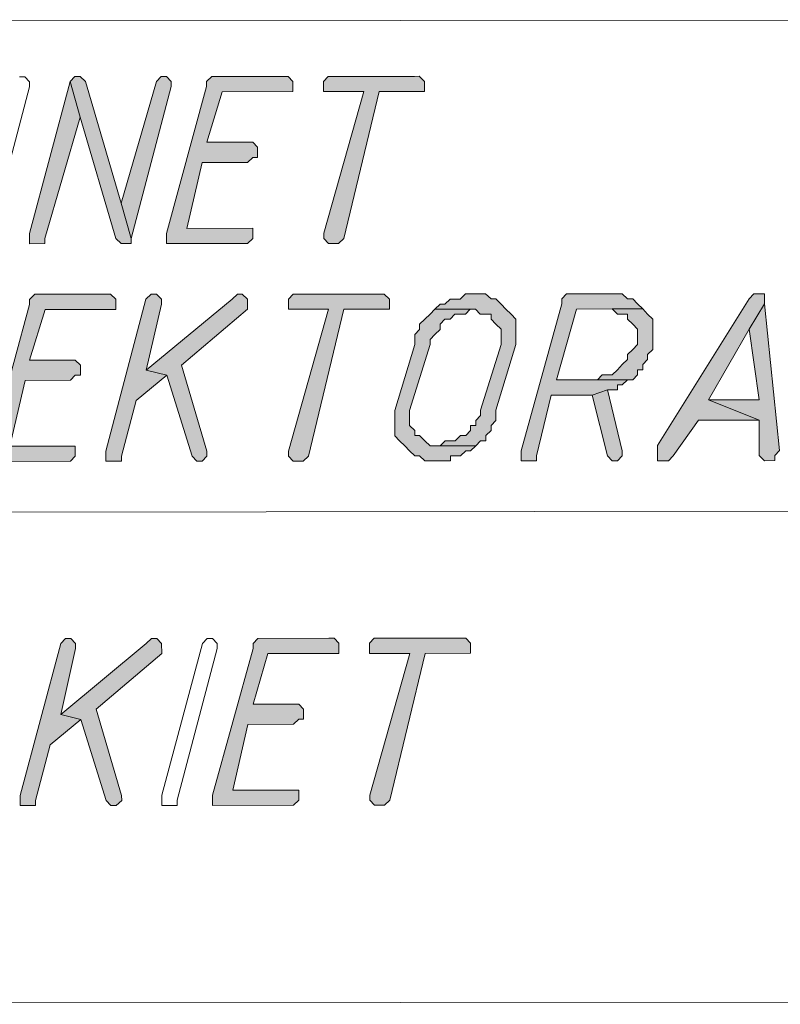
# Model space of a CAD drawing. Header units: inches. Extents: x -5850 to 5646, y 8947 to 13007.
# Tile 320 of 548: x -3997 to -3934, y 12154 to 12236. Entities that reach past the tile are written whole.
import ezdxf

# ---------------------------------------------------------------- set-up
doc = ezdxf.new("R2010")
doc.units = ezdxf.units.IN
doc.header["$MEASUREMENT"] = 0
for name, color, linetype in [('at_Entity', 7, 'Continuous'), ('at_Rect', 7, 'Continuous'), ('at_Solid', 7, 'Continuous')]:
    doc.layers.add(name, color=color, linetype=linetype)

msp = doc.modelspace()

# ---------------------------------------------------------------- hatches: boundary and pattern name
at = {"layer": 'at_Solid', "lineweight": 20}
for points in [[(-3992.72, 12230.501), (-3996.11, 12217.823), (-3996.109, 12216.981), (-3994.827, 12216.982), (-3994.827, 12217.401), (-3991.881, 12227.541)], [(-3992.33, 12230.92), (-3992.72, 12230.501), (-3991.881, 12227.541), (-3988.916, 12217.406), (-3988.47, 12216.988), (-3987.633, 12216.989), (-3987.634, 12217.407), (-3988.473, 12220.367), (-3991.437, 12230.503), (-3991.884, 12230.92)], [(-3985.136, 12230.926), (-3985.526, 12230.508), (-3988.473, 12220.367), (-3987.634, 12217.407), (-3984.299, 12230.085), (-3984.299, 12230.509), (-3984.69, 12230.927)], [(-3974.987, 12230.935), (-3980.898, 12230.93), (-3981.344, 12230.512), (-3981.344, 12230.088), (-3984.678, 12217.833), (-3984.678, 12216.991), (-3977.93, 12216.997), (-3977.485, 12217.416), (-3977.485, 12218.264), (-3983.006, 12218.259), (-3981.728, 12223.753), (-3977.936, 12223.756), (-3977.491, 12224.18), (-3977.1, 12224.181), (-3977.101, 12225.023), (-3977.492, 12225.446), (-3981.339, 12225.443), (-3980.061, 12229.665), (-3974.15, 12229.67), (-3974.15, 12230.518), (-3974.541, 12230.936)], [(-3964.002, 12230.945), (-3971.195, 12230.939), (-3971.585, 12230.52), (-3971.584, 12229.673), (-3968.239, 12229.676), (-3971.574, 12217.845), (-3971.574, 12217.421), (-3971.183, 12217.003), (-3970.346, 12217.004), (-3969.901, 12217.423), (-3966.956, 12229.677), (-3963.164, 12229.68), (-3963.165, 12230.528), (-3963.611, 12230.946)], [(-3989.749, 12212.76), (-3995.66, 12212.755), (-3996.105, 12212.33), (-3996.105, 12211.912), (-3999.44, 12199.658), (-3999.439, 12198.816), (-3992.692, 12198.822), (-3992.302, 12199.24), (-3992.302, 12200.088), (-3997.767, 12200.083), (-3996.49, 12205.577), (-3992.698, 12205.58), (-3992.308, 12205.999), (-3991.862, 12205.999), (-3991.862, 12206.847), (-3992.309, 12207.265), (-3996.101, 12207.261), (-3994.822, 12211.49), (-3988.911, 12211.495), (-3988.912, 12212.337), (-3989.358, 12212.76)], [(-3985.957, 12212.763), (-3986.402, 12212.339), (-3989.737, 12199.666), (-3989.736, 12198.824), (-3988.453, 12198.826), (-3988.454, 12199.244), (-3987.231, 12203.896), (-3984.668, 12206.006), (-3986.397, 12206.428), (-3985.119, 12211.922), (-3985.12, 12212.34), (-3985.51, 12212.764)], [(-3978.763, 12212.77), (-3979.209, 12212.346), (-3986.397, 12206.428), (-3984.668, 12206.006), (-3982.543, 12199.249), (-3982.152, 12198.831), (-3981.706, 12198.832), (-3981.316, 12199.25), (-3981.316, 12199.674), (-3983.442, 12206.855), (-3977.925, 12211.505), (-3977.926, 12212.347), (-3978.373, 12212.77)], [(-3966.941, 12212.78), (-3974.135, 12212.774), (-3974.525, 12212.35), (-3974.524, 12211.508), (-3971.178, 12211.511), (-3974.513, 12199.68), (-3974.513, 12199.256), (-3974.122, 12198.838), (-3973.286, 12198.839), (-3972.84, 12199.258), (-3969.895, 12211.512), (-3966.103, 12211.515), (-3966.104, 12212.357), (-3966.551, 12212.781)], [(-3958.911, 12212.787), (-3959.747, 12212.787), (-3960.193, 12212.362), (-3961.03, 12212.362), (-3961.475, 12211.943), (-3961.866, 12211.943), (-3962.311, 12211.519), (-3958.91, 12211.522), (-3958.519, 12211.098), (-3957.627, 12211.099), (-3957.626, 12210.681), (-3957.236, 12210.257), (-3956.789, 12209.834), (-3956.788, 12208.568), (-3958.512, 12203.074), (-3958.512, 12202.65), (-3958.901, 12202.226), (-3958.901, 12201.807), (-3959.347, 12201.807), (-3959.347, 12201.383), (-3959.737, 12200.965), (-3960.183, 12200.964), (-3960.629, 12200.54), (-3961.465, 12200.539), (-3961.855, 12200.115), (-3962.301, 12200.115), (-3958.9, 12200.118), (-3958.51, 12200.542), (-3958.064, 12200.542), (-3958.064, 12200.966), (-3957.618, 12201.385), (-3957.619, 12201.809), (-3957.229, 12202.227), (-3957.229, 12203.075), (-3955.561, 12208.569), (-3955.562, 12209.411), (-3955.563, 12210.683), (-3955.954, 12211.1), (-3956.4, 12211.524), (-3956.791, 12211.947), (-3957.238, 12212.365), (-3957.628, 12212.365), (-3958.074, 12212.788), (-3958.521, 12212.788)], [(-3947.535, 12212.798), (-3951.327, 12212.794), (-3951.717, 12212.37), (-3951.717, 12211.952), (-3955.107, 12199.697), (-3955.107, 12198.855), (-3953.824, 12198.857), (-3953.824, 12199.275), (-3952.602, 12204.345), (-3949.2, 12204.348), (-3947.918, 12204.773), (-3947.082, 12204.774), (-3947.082, 12205.197), (-3946.692, 12205.198), (-3946.246, 12205.622), (-3945.8, 12205.622), (-3952.157, 12205.617), (-3950.489, 12211.529), (-3944.969, 12211.534), (-3945.415, 12211.957), (-3945.806, 12212.375), (-3946.252, 12212.375), (-3946.699, 12212.798), (-3947.089, 12212.798)], [(-3935.267, 12212.809), (-3935.713, 12212.808), (-3936.103, 12212.384), (-3943.732, 12200.131), (-3943.731, 12198.866), (-3942.838, 12198.866), (-3942.448, 12199.285), (-3940.332, 12202.242), (-3935.257, 12202.247), (-3939.497, 12203.938), (-3936.101, 12209.852), (-3934.82, 12211.967), (-3934.821, 12212.809)], [(-3962.311, 12211.519), (-3962.701, 12211.094), (-3963.147, 12210.676), (-3963.593, 12210.252), (-3963.592, 12209.828), (-3963.982, 12209.404), (-3963.982, 12208.562), (-3965.65, 12203.067), (-3965.649, 12202.22), (-3965.648, 12200.959), (-3965.257, 12200.536), (-3964.811, 12200.113), (-3964.42, 12199.689), (-3963.973, 12199.266), (-3963.583, 12199.266), (-3963.137, 12198.848), (-3961.018, 12198.85), (-3961.018, 12199.268), (-3960.181, 12199.269), (-3959.736, 12199.693), (-3959.345, 12199.694), (-3958.9, 12200.118), (-3962.692, 12200.114), (-3963.138, 12200.538), (-3963.585, 12200.961), (-3963.975, 12200.961), (-3963.975, 12201.379), (-3964.422, 12201.803), (-3964.423, 12203.068), (-3962.699, 12208.563), (-3962.699, 12208.987), (-3962.31, 12209.405), (-3961.864, 12209.829), (-3961.864, 12210.253), (-3961.474, 12210.677), (-3961.028, 12210.678), (-3960.638, 12211.096), (-3959.746, 12211.097), (-3959.356, 12211.521), (-3958.91, 12211.522)], [(-3944.969, 12211.534), (-3947.534, 12211.532), (-3947.087, 12211.108), (-3946.251, 12211.109), (-3946.251, 12210.691), (-3945.804, 12210.267), (-3945.413, 12209.844), (-3945.412, 12208.578), (-3945.802, 12208.154), (-3946.248, 12207.73), (-3946.248, 12207.306), (-3946.693, 12206.887), (-3947.083, 12206.463), (-3947.529, 12206.039), (-3948.365, 12206.038), (-3948.755, 12205.62), (-3952.157, 12205.617), (-3945.8, 12205.622), (-3945.41, 12206.041), (-3945.41, 12206.465), (-3944.964, 12206.465), (-3944.965, 12206.889), (-3944.575, 12207.307), (-3944.575, 12207.731), (-3944.129, 12208.155), (-3944.13, 12209.421), (-3944.132, 12210.693), (-3944.578, 12211.111)], [(-3934.82, 12211.967), (-3936.101, 12209.852), (-3935.259, 12203.942), (-3939.497, 12203.938), (-3935.257, 12202.247), (-3935.255, 12199.291), (-3934.808, 12198.873), (-3933.972, 12198.874), (-3933.972, 12199.292), (-3933.582, 12199.717)], [(-3947.918, 12204.773), (-3949.2, 12204.348), (-3947.913, 12199.28), (-3947.523, 12198.862), (-3947.076, 12198.863), (-3946.686, 12199.281), (-3946.687, 12199.705)], [(-3993.124, 12184.033), (-3993.514, 12183.614), (-3996.905, 12170.936), (-3996.904, 12170.094), (-3995.621, 12170.095), (-3995.622, 12170.519), (-3994.399, 12175.165), (-3991.836, 12177.275), (-3993.509, 12177.698), (-3992.287, 12183.191), (-3992.288, 12183.615), (-3992.678, 12184.033)], [(-3985.931, 12184.039), (-3986.377, 12183.621), (-3993.509, 12177.698), (-3991.836, 12177.275), (-3989.711, 12170.524), (-3989.32, 12170.101), (-3988.874, 12170.101), (-3988.428, 12170.525), (-3988.429, 12170.943), (-3990.554, 12178.124), (-3985.093, 12182.774), (-3985.094, 12183.622), (-3985.485, 12184.04)], [(-3971.153, 12184.052), (-3977.064, 12184.047), (-3977.454, 12183.629), (-3977.454, 12183.205), (-3980.845, 12170.95), (-3980.844, 12170.108), (-3974.096, 12170.114), (-3973.651, 12170.538), (-3973.651, 12171.38), (-3979.172, 12171.376), (-3977.894, 12176.869), (-3974.102, 12176.873), (-3973.657, 12177.292), (-3973.266, 12177.292), (-3973.267, 12178.139), (-3973.658, 12178.563), (-3977.45, 12178.56), (-3976.227, 12182.782), (-3970.316, 12182.787), (-3970.317, 12183.635), (-3970.707, 12184.053)], [(-3960.168, 12184.062), (-3967.361, 12184.056), (-3967.751, 12183.637), (-3967.751, 12182.79), (-3964.405, 12182.793), (-3967.74, 12170.962), (-3967.74, 12170.544), (-3967.349, 12170.12), (-3966.513, 12170.121), (-3966.067, 12170.545), (-3963.122, 12182.794), (-3959.33, 12182.797), (-3959.331, 12183.645), (-3959.722, 12184.063)]]:
    msp.add_hatch(color=7, dxfattribs=at).paths.add_polyline_path(points)

# ---------------------------------------------------------------- linework, layer by layer
at = {"layer": 'at_Entity', "color": 7, "lineweight": 20}
for p, q in [((-3996.958, 12230.916), (-3996.512, 12230.916)), ((-3996.512, 12230.916), (-3996.121, 12230.498)), ((-3996.121, 12230.498), (-3996.121, 12230.075)), ((-3992.72, 12230.501), (-3996.11, 12217.823)), ((-3992.33, 12230.92), (-3992.72, 12230.501)), ((-3991.881, 12227.541), (-3992.72, 12230.501)), ((-3992.72, 12230.501), (-3992.72, 12230.501)), ((-3992.72, 12230.501), (-3991.881, 12227.541)), ((-3992.33, 12230.92), (-3992.33, 12230.92)), ((-3991.884, 12230.92), (-3992.33, 12230.92)), ((-3991.437, 12230.503), (-3991.884, 12230.92)), ((-3988.473, 12220.367), (-3991.437, 12230.503)), ((-3991.437, 12230.503), (-3991.437, 12230.503)), ((-3985.526, 12230.508), (-3988.473, 12220.367)), ((-3985.136, 12230.926), (-3985.526, 12230.508)), ((-3985.526, 12230.508), (-3985.526, 12230.508)), ((-3984.69, 12230.927), (-3985.136, 12230.926)), ((-3985.136, 12230.926), (-3985.136, 12230.926)), ((-3984.299, 12230.509), (-3984.69, 12230.927)), ((-3984.299, 12230.085), (-3984.299, 12230.509)), ((-3980.898, 12230.93), (-3981.344, 12230.512)), ((-3981.344, 12230.512), (-3981.344, 12230.088)), ((-3974.987, 12230.935), (-3980.898, 12230.93)), ((-3974.541, 12230.936), (-3974.987, 12230.935)), ((-3974.15, 12230.518), (-3974.541, 12230.936)), ((-3974.15, 12229.67), (-3974.15, 12230.518)), ((-3971.195, 12230.939), (-3971.585, 12230.52)), ((-3971.585, 12230.52), (-3971.584, 12229.673)), ((-3964.002, 12230.945), (-3971.195, 12230.939)), ((-3963.611, 12230.946), (-3964.002, 12230.945)), ((-3963.165, 12230.528), (-3963.611, 12230.946)), ((-3963.164, 12229.68), (-3963.165, 12230.528)), ((-3996.121, 12230.075), (-3999.456, 12217.396)), ((-3996.121, 12230.075), (-3996.121, 12230.075)), ((-3996.121, 12230.075), (-3996.121, 12230.075)), ((-3987.634, 12217.407), (-3984.299, 12230.085)), ((-3981.344, 12230.088), (-3984.678, 12217.833)), ((-3981.339, 12225.443), (-3980.061, 12229.665)), ((-3980.061, 12229.665), (-3974.15, 12229.67)), ((-3971.584, 12229.673), (-3968.239, 12229.676)), ((-3968.239, 12229.676), (-3971.574, 12217.845)), ((-3969.901, 12217.423), (-3966.956, 12229.677)), ((-3966.956, 12229.677), (-3963.164, 12229.68)), ((-3994.827, 12217.401), (-3991.881, 12227.541)), ((-3991.881, 12227.541), (-3988.916, 12217.406)), ((-3977.492, 12225.446), (-3981.339, 12225.443)), ((-3977.101, 12225.023), (-3977.492, 12225.446)), ((-3977.1, 12224.181), (-3977.101, 12225.023)), ((-3983.006, 12218.259), (-3981.728, 12223.753)), ((-3981.728, 12223.753), (-3977.936, 12223.756)), ((-3977.936, 12223.756), (-3977.491, 12224.18)), ((-3977.491, 12224.18), (-3977.1, 12224.181)), ((-3988.473, 12220.367), (-3987.634, 12217.407)), ((-3987.634, 12217.407), (-3988.473, 12220.367)), ((-3977.485, 12218.264), (-3983.006, 12218.259)), ((-3977.485, 12217.416), (-3977.485, 12218.264)), ((-3996.11, 12217.823), (-3996.109, 12216.981)), ((-3994.827, 12216.982), (-3994.827, 12217.401)), ((-3988.916, 12217.406), (-3988.916, 12217.406)), ((-3988.916, 12217.406), (-3988.47, 12216.988)), ((-3987.633, 12216.989), (-3987.634, 12217.407)), ((-3984.678, 12217.833), (-3984.678, 12216.991)), ((-3977.93, 12216.997), (-3977.485, 12217.416)), ((-3971.574, 12217.845), (-3971.574, 12217.421)), ((-3971.574, 12217.421), (-3971.183, 12217.003)), ((-3970.346, 12217.004), (-3969.901, 12217.423)), ((-3996.109, 12216.981), (-3994.827, 12216.982)), ((-3988.47, 12216.988), (-3987.633, 12216.989)), ((-3984.678, 12216.991), (-3977.93, 12216.997)), ((-3971.183, 12217.003), (-3970.346, 12217.004)), ((-3995.66, 12212.755), (-3996.105, 12212.33)), ((-3996.105, 12212.33), (-3996.105, 12211.912)), ((-3989.749, 12212.76), (-3995.66, 12212.755)), ((-3989.358, 12212.76), (-3989.749, 12212.76)), ((-3986.402, 12212.339), (-3989.737, 12199.666)), ((-3988.912, 12212.337), (-3989.358, 12212.76)), ((-3988.911, 12211.495), (-3988.912, 12212.337)), ((-3985.957, 12212.763), (-3986.402, 12212.339)), ((-3986.402, 12212.339), (-3986.402, 12212.339)), ((-3979.209, 12212.346), (-3986.397, 12206.428)), ((-3985.51, 12212.764), (-3985.957, 12212.763)), ((-3985.957, 12212.763), (-3985.957, 12212.763)), ((-3985.12, 12212.34), (-3985.51, 12212.764)), ((-3985.119, 12211.922), (-3985.12, 12212.34)), ((-3978.763, 12212.77), (-3979.209, 12212.346)), ((-3978.763, 12212.77), (-3978.763, 12212.77)), ((-3978.373, 12212.77), (-3978.763, 12212.77)), ((-3977.926, 12212.347), (-3978.373, 12212.77)), ((-3977.925, 12211.505), (-3977.926, 12212.347)), ((-3974.135, 12212.774), (-3974.525, 12212.35)), ((-3974.525, 12212.35), (-3974.524, 12211.508)), ((-3966.941, 12212.78), (-3974.135, 12212.774)), ((-3966.551, 12212.781), (-3966.941, 12212.78)), ((-3966.104, 12212.357), (-3966.551, 12212.781)), ((-3966.103, 12211.515), (-3966.104, 12212.357)), ((-3961.03, 12212.362), (-3961.475, 12211.943)), ((-3960.193, 12212.362), (-3961.03, 12212.362)), ((-3959.747, 12212.787), (-3960.193, 12212.362)), ((-3958.911, 12212.787), (-3959.747, 12212.787)), ((-3958.521, 12212.788), (-3958.911, 12212.787)), ((-3958.074, 12212.788), (-3958.521, 12212.788)), ((-3957.628, 12212.365), (-3958.074, 12212.788)), ((-3957.238, 12212.365), (-3957.628, 12212.365)), ((-3956.791, 12211.947), (-3957.238, 12212.365)), ((-3951.327, 12212.794), (-3951.717, 12212.37)), ((-3951.717, 12212.37), (-3951.717, 12211.952)), ((-3947.535, 12212.798), (-3951.327, 12212.794)), ((-3947.089, 12212.798), (-3947.535, 12212.798)), ((-3946.699, 12212.798), (-3947.089, 12212.798)), ((-3946.252, 12212.375), (-3946.699, 12212.798)), ((-3945.806, 12212.375), (-3946.252, 12212.375)), ((-3945.415, 12211.957), (-3945.806, 12212.375)), ((-3936.103, 12212.384), (-3943.732, 12200.131)), ((-3935.713, 12212.808), (-3936.103, 12212.384)), ((-3935.267, 12212.809), (-3935.713, 12212.808)), ((-3934.821, 12212.809), (-3935.267, 12212.809)), ((-3934.82, 12211.967), (-3934.821, 12212.809)), ((-3996.105, 12211.912), (-3999.44, 12199.658)), ((-3996.101, 12207.261), (-3994.822, 12211.49)), ((-3994.822, 12211.49), (-3988.911, 12211.495)), ((-3986.397, 12206.428), (-3985.119, 12211.922)), ((-3983.442, 12206.855), (-3977.925, 12211.505)), ((-3974.524, 12211.508), (-3971.178, 12211.511)), ((-3971.178, 12211.511), (-3974.513, 12199.68)), ((-3972.84, 12199.258), (-3969.895, 12211.512)), ((-3969.895, 12211.512), (-3966.103, 12211.515)), ((-3962.311, 12211.519), (-3962.701, 12211.094)), ((-3961.866, 12211.943), (-3962.311, 12211.519)), ((-3958.91, 12211.522), (-3962.311, 12211.519)), ((-3962.311, 12211.519), (-3958.91, 12211.522)), ((-3961.475, 12211.943), (-3961.866, 12211.943)), ((-3959.746, 12211.097), (-3959.356, 12211.521)), ((-3959.356, 12211.521), (-3958.91, 12211.522)), ((-3958.91, 12211.522), (-3958.519, 12211.098)), ((-3956.4, 12211.524), (-3956.791, 12211.947)), ((-3956.791, 12211.947), (-3956.791, 12211.947)), ((-3955.954, 12211.1), (-3956.4, 12211.524)), ((-3951.717, 12211.952), (-3955.107, 12199.697)), ((-3952.157, 12205.617), (-3950.489, 12211.529)), ((-3950.489, 12211.529), (-3944.969, 12211.534)), ((-3944.969, 12211.534), (-3947.534, 12211.532)), ((-3947.534, 12211.532), (-3947.087, 12211.108)), ((-3944.969, 12211.534), (-3945.415, 12211.957)), ((-3945.415, 12211.957), (-3945.415, 12211.957)), ((-3944.578, 12211.111), (-3944.969, 12211.534)), ((-3934.82, 12211.967), (-3936.101, 12209.852)), ((-3936.101, 12209.852), (-3934.82, 12211.967)), ((-3933.582, 12199.717), (-3934.82, 12211.967)), ((-3963.147, 12210.676), (-3963.593, 12210.252)), ((-3962.701, 12211.094), (-3963.147, 12210.676)), ((-3963.147, 12210.676), (-3963.147, 12210.676)), ((-3961.864, 12210.253), (-3961.474, 12210.677)), ((-3961.474, 12210.677), (-3961.028, 12210.678)), ((-3961.028, 12210.678), (-3960.638, 12211.096)), ((-3960.638, 12211.096), (-3959.746, 12211.097)), ((-3958.519, 12211.098), (-3957.627, 12211.099)), ((-3957.627, 12211.099), (-3957.626, 12210.681)), ((-3957.626, 12210.681), (-3957.236, 12210.257)), ((-3955.563, 12210.683), (-3955.954, 12211.1)), ((-3955.954, 12211.1), (-3955.954, 12211.1)), ((-3955.562, 12209.411), (-3955.563, 12210.683)), ((-3947.087, 12211.108), (-3946.251, 12211.109)), ((-3946.251, 12211.109), (-3946.251, 12210.691)), ((-3946.251, 12210.691), (-3945.804, 12210.267)), ((-3944.132, 12210.693), (-3944.578, 12211.111)), ((-3944.578, 12211.111), (-3944.578, 12211.111)), ((-3944.13, 12209.421), (-3944.132, 12210.693)), ((-3963.592, 12209.828), (-3963.982, 12209.404)), ((-3963.593, 12210.252), (-3963.592, 12209.828)), ((-3962.31, 12209.405), (-3961.864, 12209.829)), ((-3961.864, 12209.829), (-3961.864, 12210.253)), ((-3957.236, 12210.257), (-3957.236, 12210.257)), ((-3957.236, 12210.257), (-3956.789, 12209.834)), ((-3956.789, 12209.834), (-3956.788, 12208.568)), ((-3945.804, 12210.267), (-3945.804, 12210.267)), ((-3945.804, 12210.267), (-3945.413, 12209.844)), ((-3945.413, 12209.844), (-3945.412, 12208.578)), ((-3939.497, 12203.938), (-3936.101, 12209.852)), ((-3936.101, 12209.852), (-3935.259, 12203.942)), ((-3963.982, 12209.404), (-3963.982, 12208.562)), ((-3962.699, 12208.987), (-3962.31, 12209.405)), ((-3962.699, 12208.563), (-3962.699, 12208.987)), ((-3962.31, 12209.405), (-3962.31, 12209.405)), ((-3955.561, 12208.569), (-3955.562, 12209.411)), ((-3944.129, 12208.155), (-3944.13, 12209.421)), ((-3963.982, 12208.562), (-3965.65, 12203.067)), ((-3964.423, 12203.068), (-3962.699, 12208.563)), ((-3956.788, 12208.568), (-3958.512, 12203.074)), ((-3957.229, 12203.075), (-3955.561, 12208.569)), ((-3945.802, 12208.154), (-3946.248, 12207.73)), ((-3945.412, 12208.578), (-3945.802, 12208.154)), ((-3945.802, 12208.154), (-3945.802, 12208.154)), ((-3944.575, 12207.731), (-3944.129, 12208.155)), ((-3946.248, 12207.306), (-3946.693, 12206.887)), ((-3946.248, 12207.73), (-3946.248, 12207.306)), ((-3944.965, 12206.889), (-3944.575, 12207.307)), ((-3944.575, 12207.307), (-3944.575, 12207.731)), ((-3992.309, 12207.265), (-3996.101, 12207.261)), ((-3991.862, 12206.847), (-3992.309, 12207.265)), ((-3991.862, 12205.999), (-3991.862, 12206.847)), ((-3981.316, 12199.674), (-3983.442, 12206.855)), ((-3947.083, 12206.463), (-3947.529, 12206.039)), ((-3946.693, 12206.887), (-3947.083, 12206.463)), ((-3947.083, 12206.463), (-3947.083, 12206.463)), ((-3945.41, 12206.041), (-3945.41, 12206.465)), ((-3945.41, 12206.465), (-3944.964, 12206.465)), ((-3944.964, 12206.465), (-3944.965, 12206.889)), ((-3992.698, 12205.58), (-3992.308, 12205.999)), ((-3992.308, 12205.999), (-3991.862, 12205.999)), ((-3987.231, 12203.896), (-3984.668, 12206.006)), ((-3986.397, 12206.428), (-3984.668, 12206.006)), ((-3984.668, 12206.006), (-3986.397, 12206.428)), ((-3984.668, 12206.006), (-3982.543, 12199.249)), ((-3948.365, 12206.038), (-3948.755, 12205.62)), ((-3947.529, 12206.039), (-3948.365, 12206.038)), ((-3945.8, 12205.622), (-3945.41, 12206.041)), ((-3997.767, 12200.083), (-3996.49, 12205.577)), ((-3996.49, 12205.577), (-3992.698, 12205.58)), ((-3952.157, 12205.617), (-3945.8, 12205.622)), ((-3945.8, 12205.622), (-3952.157, 12205.617)), ((-3948.755, 12205.62), (-3952.157, 12205.617)), ((-3947.082, 12205.197), (-3946.692, 12205.198)), ((-3947.082, 12204.774), (-3947.082, 12205.197)), ((-3946.692, 12205.198), (-3946.246, 12205.622)), ((-3946.246, 12205.622), (-3945.8, 12205.622)), ((-3953.824, 12199.275), (-3952.602, 12204.345)), ((-3952.602, 12204.345), (-3949.2, 12204.348)), ((-3947.918, 12204.773), (-3949.2, 12204.348)), ((-3949.2, 12204.348), (-3947.918, 12204.773)), ((-3949.2, 12204.348), (-3947.913, 12199.28)), ((-3947.918, 12204.773), (-3947.082, 12204.774)), ((-3946.687, 12199.705), (-3947.918, 12204.773)), ((-3988.454, 12199.244), (-3987.231, 12203.896)), ((-3935.259, 12203.942), (-3939.497, 12203.938)), ((-3939.497, 12203.938), (-3935.257, 12202.247)), ((-3935.257, 12202.247), (-3939.497, 12203.938)), ((-3965.65, 12203.067), (-3965.649, 12202.22)), ((-3964.422, 12201.803), (-3964.423, 12203.068)), ((-3958.512, 12202.65), (-3958.901, 12202.226)), ((-3958.512, 12203.074), (-3958.512, 12202.65)), ((-3957.229, 12202.227), (-3957.229, 12203.075)), ((-3965.649, 12202.22), (-3965.648, 12200.959)), ((-3963.975, 12201.379), (-3964.422, 12201.803)), ((-3958.901, 12201.807), (-3959.347, 12201.807)), ((-3959.347, 12201.807), (-3959.347, 12201.383)), ((-3958.901, 12202.226), (-3958.901, 12201.807)), ((-3957.619, 12201.809), (-3957.229, 12202.227)), ((-3957.618, 12201.385), (-3957.619, 12201.809)), ((-3942.448, 12199.285), (-3940.332, 12202.242)), ((-3940.332, 12202.242), (-3935.257, 12202.247)), ((-3935.257, 12202.247), (-3935.255, 12199.291)), ((-3965.648, 12200.959), (-3965.257, 12200.536)), ((-3963.975, 12200.961), (-3963.975, 12201.379)), ((-3963.585, 12200.961), (-3963.975, 12200.961)), ((-3963.138, 12200.538), (-3963.585, 12200.961)), ((-3960.183, 12200.964), (-3960.629, 12200.54)), ((-3959.737, 12200.965), (-3960.183, 12200.964)), ((-3959.347, 12201.383), (-3959.737, 12200.965)), ((-3958.064, 12200.966), (-3957.618, 12201.385)), ((-3958.064, 12200.542), (-3958.064, 12200.966)), ((-3992.302, 12200.088), (-3997.767, 12200.083)), ((-3992.302, 12199.24), (-3992.302, 12200.088)), ((-3965.257, 12200.536), (-3965.257, 12200.536)), ((-3965.257, 12200.536), (-3964.811, 12200.113)), ((-3964.811, 12200.113), (-3964.811, 12200.113)), ((-3964.811, 12200.113), (-3964.42, 12199.689)), ((-3962.692, 12200.114), (-3963.138, 12200.538)), ((-3963.138, 12200.538), (-3963.138, 12200.538)), ((-3958.9, 12200.118), (-3962.692, 12200.114)), ((-3962.301, 12200.115), (-3958.9, 12200.118)), ((-3961.855, 12200.115), (-3962.301, 12200.115)), ((-3961.465, 12200.539), (-3961.855, 12200.115)), ((-3960.629, 12200.54), (-3961.465, 12200.539)), ((-3959.345, 12199.694), (-3958.9, 12200.118)), ((-3958.9, 12200.118), (-3958.51, 12200.542)), ((-3958.51, 12200.542), (-3958.064, 12200.542)), ((-3943.732, 12200.131), (-3943.731, 12198.866)), ((-3992.692, 12198.822), (-3992.302, 12199.24)), ((-3989.737, 12199.666), (-3989.736, 12198.824)), ((-3988.453, 12198.826), (-3988.454, 12199.244)), ((-3982.543, 12199.249), (-3982.543, 12199.249)), ((-3982.543, 12199.249), (-3982.152, 12198.831)), ((-3981.706, 12198.832), (-3981.316, 12199.25)), ((-3981.316, 12199.25), (-3981.316, 12199.674)), ((-3981.316, 12199.674), (-3981.316, 12199.674)), ((-3974.513, 12199.68), (-3974.513, 12199.256)), ((-3974.513, 12199.256), (-3974.122, 12198.838)), ((-3973.286, 12198.839), (-3972.84, 12199.258)), ((-3964.42, 12199.689), (-3963.973, 12199.266)), ((-3963.973, 12199.266), (-3963.583, 12199.266)), ((-3963.583, 12199.266), (-3963.137, 12198.848)), ((-3961.018, 12199.268), (-3960.181, 12199.269)), ((-3961.018, 12198.85), (-3961.018, 12199.268)), ((-3960.181, 12199.269), (-3959.736, 12199.693)), ((-3959.736, 12199.693), (-3959.345, 12199.694)), ((-3955.107, 12199.697), (-3955.107, 12198.855)), ((-3953.824, 12198.857), (-3953.824, 12199.275)), ((-3947.913, 12199.28), (-3947.913, 12199.28)), ((-3947.913, 12199.28), (-3947.523, 12198.862)), ((-3947.076, 12198.863), (-3946.686, 12199.281)), ((-3946.686, 12199.281), (-3946.687, 12199.705)), ((-3946.687, 12199.705), (-3946.687, 12199.705)), ((-3942.838, 12198.866), (-3942.448, 12199.285)), ((-3935.255, 12199.291), (-3934.808, 12198.873)), ((-3933.972, 12199.292), (-3933.582, 12199.717)), ((-3933.972, 12198.874), (-3933.972, 12199.292)), ((-3999.439, 12198.816), (-3992.692, 12198.822)), ((-3989.736, 12198.824), (-3988.453, 12198.826)), ((-3982.152, 12198.831), (-3981.706, 12198.832)), ((-3974.122, 12198.838), (-3973.286, 12198.839)), ((-3963.137, 12198.848), (-3961.018, 12198.85)), ((-3955.107, 12198.855), (-3953.824, 12198.857)), ((-3947.523, 12198.862), (-3947.076, 12198.863)), ((-3943.731, 12198.866), (-3942.838, 12198.866)), ((-3934.808, 12198.873), (-3933.972, 12198.874)), ((-4124.514, 12194.477), (-3877.814, 12194.697)), ((-3993.514, 12183.614), (-3996.905, 12170.936)), ((-3993.124, 12184.033), (-3993.514, 12183.614)), ((-3993.514, 12183.614), (-3993.514, 12183.614)), ((-3986.377, 12183.621), (-3993.509, 12177.698)), ((-3993.124, 12184.033), (-3993.124, 12184.033)), ((-3992.678, 12184.033), (-3993.124, 12184.033)), ((-3992.288, 12183.615), (-3992.678, 12184.033)), ((-3992.287, 12183.191), (-3992.288, 12183.615)), ((-3985.931, 12184.039), (-3986.377, 12183.621)), ((-3985.485, 12184.04), (-3985.931, 12184.039)), ((-3985.931, 12184.039), (-3985.931, 12184.039)), ((-3985.094, 12183.622), (-3985.485, 12184.04)), ((-3985.093, 12182.774), (-3985.094, 12183.622)), ((-3985.083, 12170.946), (-3981.692, 12183.625)), ((-3981.692, 12183.625), (-3981.302, 12184.043)), ((-3981.692, 12183.625), (-3981.692, 12183.625)), ((-3981.302, 12184.043), (-3980.856, 12184.044)), ((-3980.856, 12184.044), (-3980.466, 12183.626)), ((-3980.466, 12183.626), (-3980.465, 12183.202)), ((-3977.064, 12184.047), (-3977.454, 12183.629)), ((-3977.454, 12183.629), (-3977.454, 12183.205)), ((-3971.153, 12184.052), (-3977.064, 12184.047)), ((-3970.707, 12184.053), (-3971.153, 12184.052)), ((-3970.317, 12183.635), (-3970.707, 12184.053)), ((-3970.316, 12182.787), (-3970.317, 12183.635)), ((-3967.361, 12184.056), (-3967.751, 12183.637)), ((-3967.751, 12183.637), (-3967.751, 12182.79)), ((-3960.168, 12184.062), (-3967.361, 12184.056)), ((-3959.722, 12184.063), (-3960.168, 12184.062)), ((-3959.331, 12183.645), (-3959.722, 12184.063)), ((-3959.33, 12182.797), (-3959.331, 12183.645)), ((-3993.509, 12177.698), (-3992.287, 12183.191)), ((-3990.554, 12178.124), (-3985.093, 12182.774)), ((-3980.465, 12183.202), (-3983.8, 12170.529)), ((-3977.454, 12183.205), (-3980.845, 12170.95)), ((-3980.465, 12183.202), (-3980.465, 12183.202)), ((-3980.465, 12183.202), (-3980.465, 12183.202)), ((-3977.45, 12178.56), (-3976.227, 12182.782)), ((-3976.227, 12182.782), (-3970.316, 12182.787)), ((-3967.751, 12182.79), (-3964.405, 12182.793)), ((-3964.405, 12182.793), (-3967.74, 12170.962)), ((-3966.067, 12170.545), (-3963.122, 12182.794)), ((-3963.122, 12182.794), (-3959.33, 12182.797)), ((-3973.658, 12178.563), (-3977.45, 12178.56)), ((-3973.267, 12178.139), (-3973.658, 12178.563)), ((-3988.429, 12170.943), (-3990.554, 12178.124)), ((-3973.266, 12177.292), (-3973.267, 12178.139)), ((-3994.399, 12175.165), (-3991.836, 12177.275)), ((-3993.509, 12177.698), (-3991.836, 12177.275)), ((-3991.836, 12177.275), (-3993.509, 12177.698)), ((-3991.836, 12177.275), (-3989.711, 12170.524)), ((-3974.102, 12176.873), (-3973.657, 12177.292)), ((-3973.657, 12177.292), (-3973.266, 12177.292)), ((-3979.172, 12171.376), (-3977.894, 12176.869)), ((-3977.894, 12176.869), (-3974.102, 12176.873)), ((-3995.622, 12170.519), (-3994.399, 12175.165)), ((-3973.651, 12171.38), (-3979.172, 12171.376)), ((-3973.651, 12170.538), (-3973.651, 12171.38)), ((-3996.905, 12170.936), (-3996.904, 12170.094)), ((-3995.621, 12170.095), (-3995.622, 12170.519)), ((-3989.711, 12170.524), (-3989.711, 12170.524)), ((-3989.711, 12170.524), (-3989.32, 12170.101)), ((-3988.874, 12170.101), (-3988.428, 12170.525)), ((-3988.428, 12170.525), (-3988.429, 12170.943)), ((-3988.429, 12170.943), (-3988.429, 12170.943)), ((-3985.082, 12170.104), (-3985.083, 12170.946)), ((-3985.083, 12170.946), (-3985.083, 12170.946)), ((-3983.8, 12170.529), (-3983.799, 12170.106)), ((-3980.845, 12170.95), (-3980.844, 12170.108)), ((-3974.096, 12170.114), (-3973.651, 12170.538)), ((-3967.74, 12170.962), (-3967.74, 12170.544)), ((-3967.74, 12170.544), (-3967.349, 12170.12)), ((-3966.513, 12170.121), (-3966.067, 12170.545)), ((-3996.904, 12170.094), (-3995.621, 12170.095)), ((-3989.32, 12170.101), (-3988.874, 12170.101)), ((-3983.799, 12170.106), (-3985.082, 12170.104)), ((-3980.844, 12170.108), (-3974.096, 12170.114)), ((-3967.349, 12170.12), (-3966.513, 12170.121))]:
    msp.add_line(p, q, dxfattribs=at)
at = {"layer": 'at_Rect', "color": 7, "lineweight": 20}
for p, q in [((-4124.53, 12235.452), (-3877.85, 12235.672)), ((-3877.777, 12153.728), (-4124.457, 12153.507))]:
    msp.add_line(p, q, dxfattribs=at)

doc.saveas('drawing.dxf')
